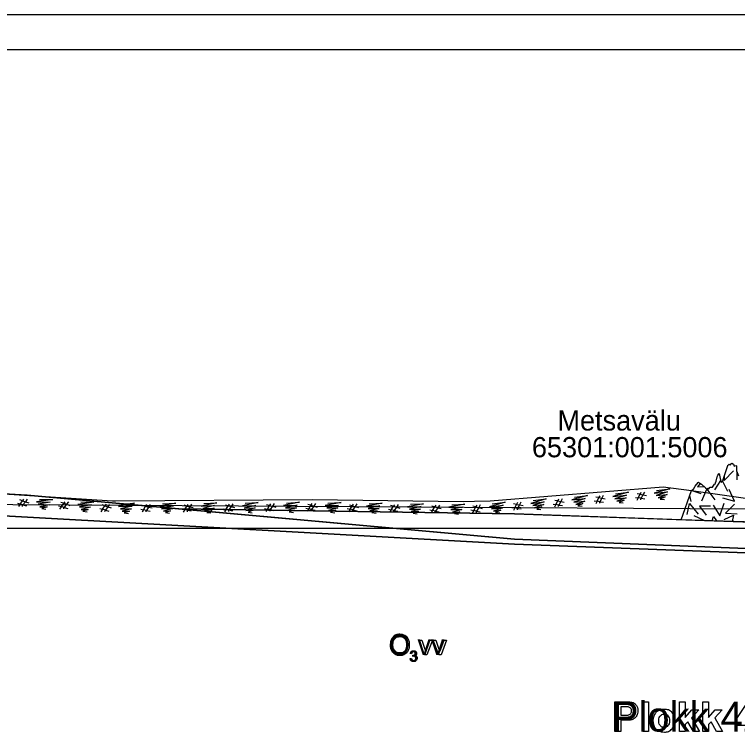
# Model space of a CAD drawing. Extents: x 544674 to 552202, y 6585829 to 6588119.
# Drawn here: x 551154 to 551357.6, y 6587737.8 to 6587940.8 of the extents above; entities that cross this region are included whole.
import ezdxf

# ---------------------------------------------------------------- set-up
doc = ezdxf.new("R2010")
doc.units = 0
for name, color, linetype in [('Default', 7, 'Continuous'), ('kataster', 7, 'Continuous'), ('MAAMUDEL', 7, 'Continuous'), ('Plokid', 7, 'Continuous'), ('Täide', 7, 'Continuous'), ('Veetase', 7, 'Continuous'), ('VORMISTUS', 7, 'Continuous')]:
    doc.layers.add(name, color=color, linetype=linetype)

msp = doc.modelspace()

# ---------------------------------------------------------------- linework, layer by layer
at = {"layer": 'Default'}
for points in [[(551032.87, 6587813.26), (551074.89, 6587811.81), (551077.03, 6587811.73), (551079.62, 6587811.59), (551094.93, 6587811.8), (551105.76, 6587810.58), (551110.72, 6587810.04), (551125.66, 6587808.58), (551130.96, 6587806.63), (551136.29, 6587806.24), (551143.59, 6587806.08), (551181.54, 6587803.69), (551181.95, 6587803.67), (551182.1, 6587803.66), (551182.38, 6587803.67), (551237.87, 6587804), (551280.32, 6587803.43), (551283.56, 6587803.52), (551287.98, 6587803.66), (551336.69, 6587807.64), (551344.65, 6587806.52)], [(551157.56, 6587805.2), (551294.85, 6587792.83), (551455.6, 6587786.36), (551455.6, 6587786.36), (551669.27, 6587788.86), (551669.27, 6587788.86)], [(551200.31, 6587801.35), (551294.85, 6587799.94), (551455.6, 6587794.36), (551455.6, 6587794.36), (551665.46, 6587801.73)]]:
    msp.add_lwpolyline(points, dxfattribs=at)
at = {"layer": 'MAAMUDEL'}
for points in [[(551341.78, 6587798.31), (551344.64, 6587806.52), (551345.15, 6587806.98), (551345.23, 6587806.95), (551345.7, 6587807.75), (551346.53, 6587808.8), (551346.62, 6587808.89), (551346.98, 6587808.51), (551347.05, 6587808.64), (551347.45, 6587808.32), (551348.6, 6587807.33), (551349.12, 6587806.96), (551349.26, 6587807.35), (551349.39, 6587807.01), (551349.5, 6587806.96), (551349.9, 6587807.5), (551350.61, 6587807.54), (551351.14, 6587808.39), (551351.29, 6587808.23), (551351.65, 6587809.19), (551351.87, 6587810.44), (551351.98, 6587810.57), (551352.1, 6587810.86), (551352.51, 6587811.37), (551352.77, 6587809.98), (551353.02, 6587808.91), (551353.48, 6587809.25), (551353.69, 6587809.98), (551354.86, 6587813.63), (551354.89, 6587813.66), (551355, 6587813.7), (551355.31, 6587813.99), (551355.54, 6587813.67), (551356.04, 6587814.28), (551356.47, 6587813.96), (551356.71, 6587813.44), (551357.15, 6587813.6), (551357.33, 6587813.51), (551357.38, 6587812.08), (551357.95, 6587810.71)], [(551344.65, 6587806.52), (551378.51, 6587801.77), (551381.22, 6587801.56), (551382.51, 6587801.35), (551384.26, 6587801.5), (551410.89, 6587803.83), (551434.5, 6587803.39), (551444.23, 6587803.56), (551455.6, 6587804.39), (551481.07, 6587806.65), (551493.28, 6587806.62), (551515.61, 6587804.14), (551531.85, 6587804.87), (551537.66, 6587805.89), (551542.2, 6587805.62), (551561.86, 6587804)]]:
    msp.add_lwpolyline(points, dxfattribs=at)
at = {"layer": 'Plokid'}
for p, q in [((551105.76, 6587801.86), (551294.85, 6587791.44)), ((551105.76, 6587801.86), (551294.85, 6587791.44)), ((551294.85, 6587791.44), (551105.76, 6587801.86)), ((551294.85, 6587791.44), (551455.6, 6587785.36)), ((551294.85, 6587791.44), (551455.6, 6587785.36)), ((551455.6, 6587785.36), (551294.85, 6587791.44))]:
    msp.add_line(p, q, dxfattribs=at)
for points in [[(551323.11, 6587738.62), (551323.11, 6587747.02), (551325.83, 6587747.02)], [(551330.93, 6587738.62), (551330.93, 6587747.02), (551332.54, 6587747.02), (551332.54, 6587738.62), (551330.93, 6587738.62)], [(551341.3, 6587738.62), (551341.3, 6587747.02), (551342.92, 6587747.02), (551342.92, 6587742.56), (551344.8, 6587744.71), (551346.78, 6587744.71), (551344.7, 6587742.48), (551346.93, 6587738.62), (551345.19, 6587738.62), (551343.66, 6587741.36), (551342.92, 6587740.57), (551342.92, 6587738.62), (551341.3, 6587738.62)], [(551347.83, 6587738.62), (551347.83, 6587747.02), (551349.44, 6587747.02), (551349.44, 6587742.56), (551351.32, 6587744.71), (551353.3, 6587744.71), (551351.22, 6587742.48), (551353.45, 6587738.62), (551351.72, 6587738.62), (551350.18, 6587741.36), (551349.44, 6587740.57), (551349.44, 6587738.62), (551347.83, 6587738.62)], [(551360.48, 6587738.62), (551360.48, 6587740.31), (551357.04, 6587740.31), (551357.04, 6587741.71), (551360.68, 6587747.05), (551362.03, 6587747.05), (551362.03, 6587741.72), (551363.08, 6587741.72), (551363.08, 6587740.31), (551362.03, 6587740.31), (551362.03, 6587738.62), (551360.48, 6587738.62)], [(551324.81, 6587745.6), (551324.81, 6587743.21), (551325.74, 6587743.21)], [(551325.63, 6587745.6), (551324.81, 6587745.6)], [(551325.92, 6587741.79), (551324.81, 6587741.79), (551324.81, 6587738.62), (551323.11, 6587738.62)]]:
    msp.add_lwpolyline(points, dxfattribs=at)
for points in [[(551325.83, 6587747.02), (551327.38, 6587747.02), (551327.85, 6587746.89), (551328.57, 6587746.7), (551329.06, 6587746.07), (551329.55, 6587745.44), (551329.55, 6587744.43), (551329.55, 6587743.66), (551329.27, 6587743.13), (551328.99, 6587742.61), (551328.55, 6587742.31), (551328.12, 6587742.01), (551327.67, 6587741.91), (551327.07, 6587741.79), (551325.92, 6587741.79)], [(551325.74, 6587743.21), (551326.74, 6587743.21), (551327.08, 6587743.34), (551327.42, 6587743.47), (551327.61, 6587743.75), (551327.8, 6587744.04), (551327.8, 6587744.41), (551327.8, 6587744.87), (551327.53, 6587745.17), (551327.26, 6587745.46), (551326.85, 6587745.54), (551326.55, 6587745.6), (551325.63, 6587745.6)], [(551333.81, 6587741.75), (551333.81, 6587742.55), (551334.21, 6587743.3), (551334.6, 6587744.05), (551335.33, 6587744.45), (551336.05, 6587744.84), (551336.95, 6587744.84), (551338.33, 6587744.84), (551339.22, 6587743.95), (551340.1, 6587743.05), (551340.1, 6587741.68), (551340.1, 6587740.3), (551339.21, 6587739.39), (551338.31, 6587738.48), (551336.96, 6587738.48), (551336.12, 6587738.48), (551335.36, 6587738.86), (551334.6, 6587739.24), (551334.21, 6587739.97), (551333.81, 6587740.7), (551333.81, 6587741.75)], [(551335.46, 6587741.66), (551335.46, 6587740.76), (551335.89, 6587740.28), (551336.32, 6587739.8), (551336.96, 6587739.8), (551337.59, 6587739.8), (551338.01, 6587740.28), (551338.44, 6587740.76), (551338.44, 6587741.67), (551338.44, 6587742.57), (551338.01, 6587743.05), (551337.59, 6587743.53), (551336.96, 6587743.53), (551336.32, 6587743.53), (551335.89, 6587743.05), (551335.46, 6587742.57), (551335.46, 6587741.66)]]:
    msp.add_open_spline(points, degree=3, dxfattribs=at)
at = {"layer": 'Täide'}
for p, q in [((551357.56, 6587809.56), (551357.56, 6587811.65)), ((551351.27, 6587806.73), (551352.91, 6587809.4)), ((551353.38, 6587809.18), (551354.78, 6587806.39)), ((551157.56, 6587805.2), (551143.59, 6587806.08)), ((551157.56, 6587805.2), (551143.59, 6587806.08)), ((551344.73, 6587806.59), (551347.29, 6587805.75)), ((551200.31, 6587801.35), (551157.56, 6587805.2)), ((551344.61, 6587803.49), (551344.18, 6587805.19)), ((551105.76, 6587801.86), (551294.85, 6587791.44)), ((551105.76, 6587801.86), (551294.85, 6587791.44)), ((551294.85, 6587799.94), (551200.31, 6587801.35)), ((551200.31, 6587801.35), (551294.85, 6587792.83)), ((551294.85, 6587792.83), (551200.31, 6587801.35)), ((551341.78, 6587798.31), (551294.85, 6587799.94)), ((551345.35, 6587799.47), (551348.34, 6587798.09)), ((551455.6, 6587794.36), (551341.78, 6587798.31)), ((551294.85, 6587792.83), (551455.6, 6587786.36)), ((551294.85, 6587791.44), (551455.6, 6587785.36)), ((551294.85, 6587791.44), (551455.6, 6587785.36))]:
    msp.add_line(p, q, dxfattribs=at)
for points in [[(551353.89, 6587810.59), (551353.89, 6587809.42), (551356.51, 6587812.1)], [(551347.15, 6587808.56), (551346.32, 6587807.64), (551348.17, 6587807.7)], [(551323.27, 6587805.61), (551326.95, 6587806.11), (551322.55, 6587804.84), (551326.35, 6587805.25), (551323.12, 6587804.22), (551326.23, 6587804.53), (551323.65, 6587803.58), (551325.69, 6587803.82), (551324.27, 6587803.19), (551325.46, 6587803.11)], [(551330.43, 6587803.92), (551330.41, 6587804.22), (551330.47, 6587804.36), (551329.65, 6587804.48), (551330.17, 6587805.51), (551329.35, 6587805.65)], [(551330.41, 6587805.99), (551330.17, 6587805.51), (551331.01, 6587805.35), (551331.98, 6587805.18)], [(551331.42, 6587806.13), (551331.01, 6587805.35), (551330.47, 6587804.36), (551331.5, 6587804.22)], [(551334.86, 6587806.55), (551338.54, 6587807.05), (551334.14, 6587805.78), (551337.94, 6587806.19), (551334.71, 6587805.17), (551337.82, 6587805.47), (551335.24, 6587804.52), (551337.28, 6587804.76), (551335.86, 6587804.13), (551337.05, 6587804.06)], [(551347.6, 6587803.61), (551349, 6587806.97), (551351.26, 6587803.92)], [(551353.39, 6587804.49), (551356.81, 6587803.51), (551355.29, 6587806.87)], [(551677.37, 6587785.77), (551669.27, 6587785.86), (551455.6, 6587785.36), (551294.85, 6587791.44), (551105.76, 6587801.86), (551032.87, 6587804.66)], [(551677.37, 6587785.77), (551669.27, 6587785.86), (551455.6, 6587785.36), (551294.85, 6587791.44), (551105.76, 6587801.86), (551032.87, 6587804.66)], [(551677.37, 6587785.77), (551669.27, 6587785.86), (551455.6, 6587785.36), (551294.85, 6587791.44), (551105.76, 6587801.86), (551032.87, 6587804.66)], [(551156.25, 6587802.08), (551156.27, 6587802.38), (551156.36, 6587802.51), (551155.56, 6587802.74), (551156.22, 6587803.68), (551155.43, 6587803.94)], [(551156.53, 6587804.13), (551156.22, 6587803.68), (551157.03, 6587803.41), (551157.97, 6587803.1)], [(551157.55, 6587804.12), (551157.03, 6587803.41), (551156.36, 6587802.51), (551157.36, 6587802.21)], [(551677.21, 6587789.16), (551669.27, 6587788.86), (551455.6, 6587786.36), (551294.85, 6587792.83), (551200.31, 6587801.35), (551157.56, 6587805.2)], [(551161.01, 6587804.05), (551164.73, 6587804.01), (551160.19, 6587803.39), (551164.01, 6587803.25), (551160.67, 6587802.7), (551163.79, 6587802.55), (551161.1, 6587801.98), (551163.16, 6587801.93), (551161.66, 6587801.51), (551162.82, 6587801.26)], [(551168.14, 6587803.4), (551167.83, 6587802.95), (551168.64, 6587802.68), (551169.58, 6587802.37)], [(551169.15, 6587803.39), (551168.64, 6587802.68), (551167.96, 6587801.78), (551168.96, 6587801.48)], [(551300.08, 6587803.71), (551303.77, 6587804.21), (551299.37, 6587802.94), (551303.17, 6587803.35), (551299.94, 6587802.33), (551303.05, 6587802.63), (551300.47, 6587801.68), (551302.51, 6587801.92), (551301.09, 6587801.29), (551302.27, 6587801.22)], [(551307.25, 6587802.03), (551307.22, 6587802.33), (551307.29, 6587802.47), (551306.47, 6587802.58), (551306.99, 6587803.61), (551306.17, 6587803.76)], [(551307.23, 6587804.1), (551306.99, 6587803.61), (551307.83, 6587803.46), (551308.8, 6587803.29)], [(551308.23, 6587804.24), (551307.83, 6587803.46), (551307.29, 6587802.47), (551308.32, 6587802.32)], [(551311.67, 6587804.66), (551315.36, 6587805.16), (551310.96, 6587803.89), (551314.76, 6587804.3), (551311.53, 6587803.27), (551314.64, 6587803.58), (551312.06, 6587802.63), (551314.1, 6587802.87), (551312.68, 6587802.24), (551313.87, 6587802.16)], [(551317.28, 6587803.64), (551318.06, 6587803.53), (551317.69, 6587802.78)], [(551318.84, 6587802.97), (551318.82, 6587803.28), (551318.88, 6587803.41), (551318.06, 6587803.53), (551318.58, 6587804.56), (551317.76, 6587804.7)], [(551318.82, 6587805.05), (551318.58, 6587804.56), (551319.42, 6587804.4), (551320.39, 6587804.23)], [(551319.83, 6587805.18), (551319.42, 6587804.4), (551318.88, 6587803.41), (551319.91, 6587803.27)], [(551328.87, 6587804.59), (551329.65, 6587804.48), (551329.28, 6587803.72)], [(551455.6, 6587785.36), (551294.85, 6587791.44), (551105.76, 6587801.86)], [(551154.8, 6587802.96), (551155.56, 6587802.74), (551155.09, 6587802.05)], [(551166.41, 6587802.23), (551167.17, 6587802.01), (551166.69, 6587801.32)], [(551167.86, 6587801.35), (551167.88, 6587801.65), (551167.96, 6587801.78), (551167.17, 6587802.01), (551167.83, 6587802.95), (551167.03, 6587803.21)], [(551172.62, 6587803.32), (551176.34, 6587803.28), (551171.8, 6587802.66), (551175.62, 6587802.52), (551172.27, 6587801.97), (551175.4, 6587801.82), (551172.71, 6587801.25), (551174.76, 6587801.2), (551173.26, 6587800.78), (551174.43, 6587800.53)], [(551178.02, 6587801.5), (551178.77, 6587801.28), (551178.3, 6587800.59)], [(551179.46, 6587800.62), (551179.48, 6587800.92), (551179.57, 6587801.05), (551178.77, 6587801.28), (551179.44, 6587802.22), (551178.64, 6587802.48)], [(551179.75, 6587802.67), (551179.44, 6587802.22), (551180.24, 6587801.95), (551181.18, 6587801.64)], [(551180.76, 6587802.66), (551180.24, 6587801.95), (551179.57, 6587801.05), (551180.57, 6587800.75)], [(551184.04, 6587802.74), (551187.76, 6587802.96), (551183.27, 6587802.03), (551187.09, 6587802.15), (551183.79, 6587801.37), (551186.92, 6587801.44), (551184.27, 6587800.69), (551186.33, 6587800.78), (551184.87, 6587800.25), (551186.04, 6587800.09)], [(551191.06, 6587800.52), (551191.06, 6587800.83), (551191.14, 6587800.96), (551190.33, 6587801.14), (551190.92, 6587802.12), (551190.11, 6587802.33)], [(551191.2, 6587802.59), (551190.92, 6587802.12), (551191.75, 6587801.9), (551192.71, 6587801.66)], [(551192.21, 6587802.65), (551191.75, 6587801.9), (551191.14, 6587800.96), (551192.15, 6587800.73)], [(551195.67, 6587802.81), (551199.39, 6587803.03), (551194.9, 6587802.1), (551198.72, 6587802.22), (551195.42, 6587801.44), (551198.55, 6587801.51), (551195.9, 6587800.76), (551197.96, 6587800.85), (551196.49, 6587800.32), (551197.67, 6587800.16)], [(551201.18, 6587801.37), (551201.95, 6587801.21), (551201.53, 6587800.48)], [(551202.69, 6587800.59), (551202.69, 6587800.9), (551202.77, 6587801.03), (551201.95, 6587801.21), (551202.55, 6587802.19), (551201.74, 6587802.4)], [(551202.83, 6587802.66), (551202.55, 6587802.19), (551203.37, 6587801.97), (551204.34, 6587801.73)], [(551203.84, 6587802.72), (551203.37, 6587801.97), (551202.77, 6587801.03), (551203.78, 6587800.8)], [(551207.3, 6587802.88), (551211.01, 6587803.1), (551206.53, 6587802.17), (551210.35, 6587802.29), (551207.05, 6587801.51), (551210.18, 6587801.58), (551207.53, 6587800.83), (551209.59, 6587800.91), (551208.12, 6587800.39), (551209.3, 6587800.23)], [(551212.81, 6587801.44), (551213.58, 6587801.27), (551213.16, 6587800.55)], [(551214.32, 6587800.66), (551214.32, 6587800.97), (551214.39, 6587801.1), (551213.58, 6587801.27), (551214.18, 6587802.26), (551213.37, 6587802.47)], [(551214.46, 6587802.73), (551214.18, 6587802.26), (551215, 6587802.04), (551215.96, 6587801.8)], [(551215.47, 6587802.79), (551215, 6587802.04), (551214.39, 6587801.1), (551215.41, 6587800.87)], [(551218.93, 6587802.95), (551222.64, 6587803.17), (551218.16, 6587802.24), (551221.98, 6587802.36), (551218.68, 6587801.58), (551221.81, 6587801.65), (551219.16, 6587800.9), (551221.22, 6587800.98), (551219.75, 6587800.46), (551220.93, 6587800.3)], [(551224.44, 6587801.51), (551225.21, 6587801.34), (551224.79, 6587800.62)], [(551225.95, 6587800.73), (551225.95, 6587801.04), (551226.02, 6587801.17), (551225.21, 6587801.34), (551225.81, 6587802.33), (551225, 6587802.54)], [(551226.09, 6587802.8), (551225.81, 6587802.33), (551226.63, 6587802.11), (551227.59, 6587801.87)], [(551227.1, 6587802.86), (551226.63, 6587802.11), (551226.02, 6587801.17), (551227.04, 6587800.94)], [(551230.56, 6587803.02), (551234.27, 6587803.24), (551229.79, 6587802.31), (551233.61, 6587802.43), (551230.31, 6587801.65), (551233.44, 6587801.72), (551230.79, 6587800.97), (551232.85, 6587801.05), (551231.38, 6587800.53), (551232.56, 6587800.37)], [(551236.07, 6587801.58), (551236.84, 6587801.41), (551236.42, 6587800.69)], [(551237.58, 6587800.8), (551237.57, 6587801.1), (551237.65, 6587801.24), (551236.84, 6587801.41), (551237.44, 6587802.4), (551236.63, 6587802.61)], [(551237.76, 6587802.87), (551237.48, 6587802.41), (551238.29, 6587802.17), (551239.25, 6587801.91)], [(551238.77, 6587802.91), (551238.29, 6587802.17), (551237.67, 6587801.24), (551238.68, 6587801)], [(551242.24, 6587803.01), (551245.96, 6587803.15), (551241.45, 6587802.31), (551245.28, 6587802.36), (551241.96, 6587801.64), (551245.09, 6587801.65), (551242.43, 6587800.95), (551244.49, 6587801), (551243.01, 6587800.5), (551244.18, 6587800.31)], [(551247.72, 6587801.46), (551248.49, 6587801.28), (551248.05, 6587800.56)], [(551249.21, 6587800.65), (551249.22, 6587800.95), (551249.3, 6587801.08), (551248.49, 6587801.28), (551249.1, 6587802.25), (551248.3, 6587802.47)], [(551249.39, 6587802.72), (551249.1, 6587802.25), (551249.92, 6587802.02), (551250.88, 6587801.76)], [(551250.4, 6587802.76), (551249.92, 6587802.02), (551249.3, 6587801.08), (551250.31, 6587800.84)], [(551253.87, 6587802.85), (551257.58, 6587803), (551253.08, 6587802.15), (551256.9, 6587802.2), (551253.59, 6587801.49), (551256.72, 6587801.49), (551254.06, 6587800.79), (551256.11, 6587800.84), (551254.64, 6587800.35), (551255.81, 6587800.16)], [(551260.84, 6587800.49), (551260.84, 6587800.8), (551260.92, 6587800.93), (551260.12, 6587801.12), (551260.73, 6587802.1), (551259.92, 6587802.32)], [(551261.02, 6587802.56), (551260.73, 6587802.1), (551261.55, 6587801.86), (551262.51, 6587801.6)], [(551262.03, 6587802.6), (551261.55, 6587801.86), (551260.92, 6587800.93), (551261.94, 6587800.69)], [(551265.5, 6587802.7), (551269.21, 6587802.84), (551264.71, 6587802), (551268.53, 6587802.04), (551265.22, 6587801.33), (551268.35, 6587801.34), (551265.69, 6587800.64), (551267.74, 6587800.69), (551266.27, 6587800.19), (551267.44, 6587800)], [(551272.47, 6587800.34), (551272.47, 6587800.64), (551272.55, 6587800.77), (551271.74, 6587800.97), (551272.36, 6587801.94), (551271.55, 6587802.16)], [(551272.65, 6587802.41), (551272.36, 6587801.94), (551273.18, 6587801.71), (551274.14, 6587801.45)], [(551273.66, 6587802.45), (551273.18, 6587801.71), (551272.55, 6587800.77), (551273.57, 6587800.53)], [(551277.12, 6587802.54), (551280.84, 6587802.69), (551276.34, 6587801.84), (551280.16, 6587801.89), (551276.85, 6587801.18), (551279.97, 6587801.18), (551277.31, 6587800.48), (551279.37, 6587800.53), (551277.9, 6587800.04), (551279.07, 6587799.85)], [(551284.08, 6587800.34), (551284.07, 6587800.64), (551284.14, 6587800.78), (551283.33, 6587800.94), (551283.9, 6587801.94), (551283.09, 6587802.12)], [(551284.17, 6587802.41), (551283.9, 6587801.94), (551284.73, 6587801.74), (551285.69, 6587801.52)], [(551285.17, 6587802.5), (551284.73, 6587801.74), (551284.14, 6587800.78), (551285.16, 6587800.58)], [(551288.49, 6587802.77), (551292.18, 6587803.26), (551287.78, 6587802), (551291.58, 6587802.41), (551288.35, 6587801.38), (551291.46, 6587801.69), (551288.88, 6587800.74), (551290.92, 6587800.98), (551289.5, 6587800.35), (551290.68, 6587800.27)], [(551294.1, 6587801.75), (551294.88, 6587801.64), (551294.51, 6587800.88)], [(551295.66, 6587801.08), (551295.63, 6587801.38), (551295.7, 6587801.52), (551294.88, 6587801.64), (551295.4, 6587802.66), (551294.57, 6587802.81)], [(551295.64, 6587803.15), (551295.4, 6587802.66), (551296.24, 6587802.51), (551297.21, 6587802.34)], [(551296.64, 6587803.29), (551296.24, 6587802.51), (551295.7, 6587801.52), (551296.73, 6587801.38)], [(551305.69, 6587802.69), (551306.47, 6587802.58), (551306.1, 6587801.83)], [(551343.48, 6587799.83), (551344.14, 6587802.93), (551346.51, 6587799.93)], [(551350.07, 6587802.14), (551346.93, 6587802.14), (551348.78, 6587799.59)], [(551350.8, 6587802.44), (551352.61, 6587799.41), (551353.87, 6587803)], [(551356.8, 6587802.72), (551354.29, 6587800.21), (551357.5, 6587799.97)], [(551189.55, 6587801.3), (551190.33, 6587801.14), (551189.9, 6587800.41)], [(551259.35, 6587801.31), (551260.12, 6587801.12), (551259.68, 6587800.41)], [(551270.98, 6587801.15), (551271.74, 6587800.97), (551271.31, 6587800.25)], [(551282.55, 6587801.09), (551283.33, 6587800.94), (551282.92, 6587800.21)], [(551353.92, 6587798.38), (551356.54, 6587799.61), (551356.15, 6587797.82)], [(551350.53, 6587798.01), (551350.83, 6587799.21), (551351.73, 6587797.97)], [(551677.21, 6587789.16), (551669.27, 6587788.86), (551455.6, 6587786.36), (551294.85, 6587792.83)]]:
    msp.add_lwpolyline(points, dxfattribs=at)
at = {"layer": 'Veetase'}
msp.add_line((551882.59, 6587795.86), (551032.87, 6587795.86), dxfattribs=at)
msp.add_lwpolyline([(551032.87, 6587805.45), (551105.76, 6587802.86), (551455.6, 6587800.86), (551455.6, 6587800.86), (551669.27, 6587801.28), (551792.36, 6587804.86), (551882.59, 6587800.78)], dxfattribs=at)
at = {"layer": 'VORMISTUS'}
for points in [[(550902.09, 6587940.75), (552202.09, 6587940.75), (552202.09, 6587070.75), (550902.09, 6587070.75), (550902.09, 6587940.75)], [(551269.49, 6587760.22), (551267.93, 6587764.35), (551268.67, 6587764.35), (551269.55, 6587761.88)], [(551270.07, 6587761.83), (551270.99, 6587764.35), (551271.71, 6587764.35), (551270.15, 6587760.22), (551269.49, 6587760.22)], [(551273.47, 6587760.22), (551271.91, 6587764.35), (551272.65, 6587764.35), (551273.53, 6587761.88)], [(551274.06, 6587761.83), (551274.98, 6587764.35), (551275.69, 6587764.35), (551274.13, 6587760.22), (551273.47, 6587760.22)], [(551265.83, 6587760.55), (551265.46, 6587760.62)], [(551265.43, 6587759.18), (551265.8, 6587759.23)], [(551266.15, 6587759.8), (551266.19, 6587760.13)]]:
    msp.add_lwpolyline(points, dxfattribs=at)
msp.add_lwpolyline([(550942.09, 6587080.75), (552192.09, 6587080.75), (552192.09, 6587930.75), (550942.09, 6587930.75)], close=True, dxfattribs=at)
for points in [[(551259.81, 6587763), (551259.81, 6587764.41), (551260.57, 6587765.22), (551261.33, 6587766.02), (551262.54, 6587766.02), (551263.33, 6587766.02), (551263.96, 6587765.64), (551264.59, 6587765.27), (551264.93, 6587764.59), (551265.26, 6587763.92), (551265.26, 6587763.06), (551265.26, 6587762.2), (551264.91, 6587761.51), (551264.56, 6587760.83), (551263.92, 6587760.48), (551263.28, 6587760.12), (551262.53, 6587760.12), (551261.73, 6587760.12), (551261.09, 6587760.51), (551260.46, 6587760.9), (551260.13, 6587761.57), (551259.81, 6587762.25), (551259.81, 6587763)], [(551260.58, 6587762.99), (551260.58, 6587761.96), (551261.14, 6587761.36), (551261.69, 6587760.77), (551262.53, 6587760.77), (551263.38, 6587760.77), (551263.93, 6587761.37), (551264.48, 6587761.97), (551264.48, 6587763.07), (551264.48, 6587763.76), (551264.25, 6587764.28), (551264.01, 6587764.8), (551263.56, 6587765.09), (551263.1, 6587765.37), (551262.54, 6587765.37), (551261.74, 6587765.37), (551261.16, 6587764.82), (551260.58, 6587764.27), (551260.58, 6587762.99)], [(551265.46, 6587760.62), (551265.53, 6587760.99), (551265.77, 6587761.19), (551266.01, 6587761.39), (551266.37, 6587761.39), (551266.61, 6587761.39), (551266.82, 6587761.29), (551267.03, 6587761.18), (551267.14, 6587761), (551267.25, 6587760.82), (551267.25, 6587760.62), (551267.25, 6587760.42), (551267.14, 6587760.26), (551267.04, 6587760.1), (551266.83, 6587760.01), (551267.1, 6587759.95), (551267.24, 6587759.75), (551267.39, 6587759.56), (551267.39, 6587759.27), (551267.39, 6587758.88), (551267.1, 6587758.6), (551266.82, 6587758.33), (551266.38, 6587758.33), (551265.99, 6587758.33), (551265.72, 6587758.57), (551265.46, 6587758.8), (551265.43, 6587759.18)], [(551266.19, 6587760.13), (551266.23, 6587760.12), (551266.25, 6587760.12), (551266.49, 6587760.12), (551266.68, 6587760.25), (551266.87, 6587760.37), (551266.87, 6587760.62), (551266.87, 6587760.83), (551266.73, 6587760.96), (551266.59, 6587761.09), (551266.37, 6587761.09), (551266.16, 6587761.09), (551266.02, 6587760.96), (551265.87, 6587760.82), (551265.83, 6587760.55)], [(551269.55, 6587761.88), (551269.69, 6587761.48), (551269.81, 6587761.04), (551269.91, 6587761.37), (551270.07, 6587761.83)], [(551273.53, 6587761.88), (551273.68, 6587761.48), (551273.8, 6587761.04), (551273.89, 6587761.37), (551274.06, 6587761.83)], [(551265.8, 6587759.23), (551265.86, 6587758.91), (551266.01, 6587758.77), (551266.16, 6587758.64), (551266.38, 6587758.64), (551266.64, 6587758.64), (551266.82, 6587758.82), (551267, 6587759), (551267, 6587759.26), (551267, 6587759.52), (551266.83, 6587759.68), (551266.67, 6587759.85), (551266.41, 6587759.85), (551266.31, 6587759.85), (551266.15, 6587759.8)]]:
    msp.add_open_spline(points, degree=3, dxfattribs=at)

# ---------------------------------------------------------------- texts
at = {"layer": 'kataster'}
for s, p in [('Metsavälu', (551306.92, 6587823.46)), ('65301:001:5006', (551299.72, 6587815.93))]:
    msp.add_text(s, height=5.7, dxfattribs=at).set_placement(p)
at = {"layer": 'Plokid'}
msp.add_text('Plokk 42 aT', height=8.4, dxfattribs=at).set_placement((551322.26, 6587738.62))
at = {"layer": 'VORMISTUS'}
for s, height, p in [('O vv', 5.7, (551259.42, 6587760.22)), ('3', 3, (551265.25, 6587758.38))]:
    msp.add_text(s, height=height, dxfattribs=at).set_placement(p)

doc.saveas('drawing.dxf')
